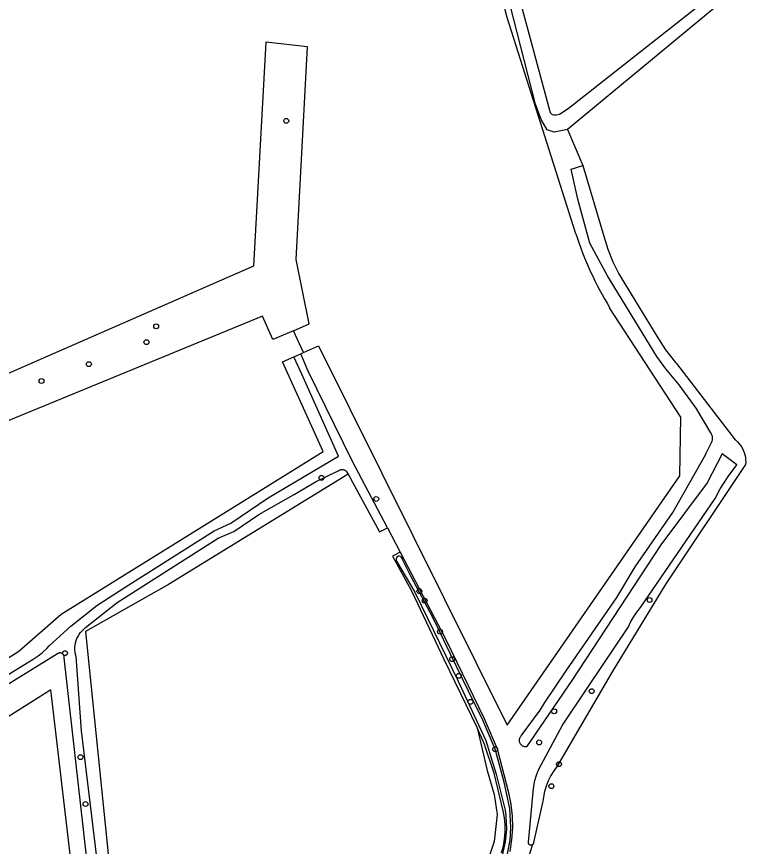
# Model space of a CAD drawing. Extents: x 162722 to 165099, y 384721 to 386283.
# Drawn here: x 164285.4 to 164435.6, y 385118.1 to 385284.2 of the extents above; entities that cross this region are included whole.
import ezdxf

# ---------------------------------------------------------------- set-up
doc = ezdxf.new("R2010")
doc.units = 0
for name, color, linetype in [('IMGEO_Boom', 7, 'Continuous'), ('IMGEO_Gemengd_bos', 7, 'Continuous'), ('IMGEO_Grasland_agrarisch', 7, 'Continuous'), ('IMGEO_Grasland_overig', 7, 'Continuous'), ('IMGEO_Waterloop', 7, 'Continuous')]:
    doc.layers.add(name, color=color, linetype=linetype)

msp = doc.modelspace()

# ---------------------------------------------------------------- linework, layer by layer
at = {"layer": 'IMGEO_Boom'}
for centre in [(164339.34, 385263.29), (164313.32, 385222.16), (164311.36, 385219), (164299.85, 385214.59), (164290.38, 385211.23), (164346.4, 385191.85), (164357.35, 385187.62), (164365.98, 385169.16), (164367.02, 385167.26), (164412.04, 385167.38), (164370.09, 385161.04), (164295.06, 385156.75), (164372.54, 385155.54), (164373.86, 385152.2), (164400.45, 385149.14), (164376.21, 385147), (164392.93, 385145.11), (164389.94, 385138.88), (164381.14, 385137.54), (164298.16, 385135.94), (164393.92, 385134.53), (164392.39, 385130.12), (164299.18, 385126.54)]:
    msp.add_circle(centre, 0.489, dxfattribs=at)
at = {"layer": 'IMGEO_Gemengd_bos'}
for points in [[(164397.27, 385240.68), (164383.52, 385283.96), (164378.51, 385303.3), (164346.33, 385289.93), (164346.15, 385291.54)], [(164395.63, 385261.59), (164398.7, 385254.34)], [(164342.8, 385216.92), (164345.8, 385218.28), (164383.55, 385142.31), (164418.12, 385192.21), (164418.32, 385203.98), (164404.05, 385225.9)], [(164342.24, 385216.67), (164342.8, 385216.92)], [(164359.57, 385181.85), (164362.12, 385176.97)], [(164362.12, 385176.97), (164371.25, 385159.5), (164378.93, 385143.65), (164381.57, 385137.57), (164383.8, 385128.87), (164383.81, 385128.82), (164384.29, 385126.5), (164384.55, 385124.15), (164384.6, 385121.78), (164384.44, 385119.42), (164384.07, 385117.08)], [(164377.57, 385141.8), (164379.55, 385133.26), (164380.95, 385128.44), (164381.55, 385124.43), (164380.95, 385119.02), (164376.74, 385106.58), (164370.13, 385086.22)], [(164382.41, 385116.76), (164382.79, 385118.14), (164383.04, 385119.54), (164383.16, 385120.96), (164383.16, 385122.39), (164383.02, 385123.81), (164382.77, 385125.21), (164382.39, 385126.56), (164380.95, 385132.71), (164378.96, 385138.69), (164377.57, 385141.8)], [(164388.64, 385118.42), (164381.65, 385096.81), (164383.05, 385095.45), (164386.68, 385091.89), (164388.24, 385090.42)]]:
    msp.add_lwpolyline(points, dxfattribs=at)
msp.add_arc((164465.15, 385262.88), 71.42, 198.1077, 211.1797, dxfattribs=at)
at = {"layer": 'IMGEO_Grasland_agrarisch'}
msp.add_lwpolyline([(164342.8, 385216.92), (164340.77, 385221.28)], dxfattribs=at)
at = {"layer": 'IMGEO_Grasland_overig'}
for points in [[(164340.77, 385221.28), (164343.9, 385222.64), (164341.32, 385235.52), (164343.58, 385278.11), (164335.24, 385279.06), (164332.81, 385234.21), (164276.04, 385209.41), (164269.93, 385204.62), (164201.37, 385175.67), (164210.46, 385264.87), (164255.72, 385265.96), (164258.91, 385289.28), (164301.34, 385288.31), (164341.47, 385287.14), (164341.48, 385289.48)], [(164340.77, 385221.28), (164336.68, 385219.5), (164334.56, 385224.22), (164237.51, 385184.33), (164244.01, 385128.16)], [(164252.48, 385133.34), (164251.58, 385135.35), (164285.82, 385157.18), (164294.31, 385164.54), (164346.7, 385197.08), (164338.62, 385215.04), (164340.88, 385216.06)], [(164351.7, 385192.55), (164315.8, 385170.52), (164299.2, 385161.1), (164306.73, 385087.1), (164304.64, 385086.72)], [(164362.12, 385176.97), (164360.63, 385176.15), (164364.4, 385169.21), (164370.85, 385155.53), (164377.5, 385141.93), (164377.57, 385141.8)], [(164244.01, 385128.16), (164244.69, 385122.21), (164221.69, 385107.99), (164230.18, 385052.07), (164300.52, 385079.04), (164292.21, 385149.4), (164255.66, 385126.31), (164253.22, 385131.71)]]:
    msp.add_lwpolyline(points, dxfattribs=at)
at = {"layer": 'IMGEO_Waterloop'}
for points in [[(164381.35, 385305.06), (164391.98, 385265.46), (164392.15, 385264.94), (164392.54, 385264.58), (164392.91, 385264.49), (164393.38, 385264.5), (164394.04, 385264.64), (164395.73, 385265.79), (164420.47, 385285.26), (164446.57, 385306.58), (164465.97, 385321.69)], [(164467.51, 385319.33), (164467.31, 385319.65), (164467.12, 385319.8), (164466.83, 385319.77), (164466.36, 385319.46), (164438.08, 385296.76), (164395.63, 385261.59)], [(164395.63, 385261.59), (164392.95, 385261.02), (164391.52, 385261.51), (164390.33, 385263.57), (164389.18, 385266.63), (164379.64, 385304.26), (164378.63, 385304.37), (164366.73, 385299.73), (164346.53, 385290.59), (164346.15, 385291.54)], [(164388.64, 385118.42), (164388.6, 385118.39), (164388.57, 385118.37), (164388.53, 385118.35), (164388.49, 385118.33), (164388.45, 385118.31), (164388.4, 385118.3), (164388.36, 385118.29), (164388.31, 385118.29), (164388.27, 385118.29), (164388.22, 385118.3), (164388.18, 385118.31), (164388.14, 385118.32), (164388.1, 385118.34), (164388.05, 385118.35), (164388.02, 385118.38), (164387.98, 385118.41), (164387.95, 385118.44), (164387.92, 385118.47), (164387.89, 385118.5), (164387.87, 385118.54), (164387.85, 385118.58), (164387.83, 385118.62), (164387.82, 385118.67), (164387.81, 385118.71), (164387.8, 385118.75), (164387.8, 385118.8), (164387.8, 385118.84), (164387.81, 385118.89), (164388.73, 385128.99), (164388.85, 385130.11), (164389.08, 385131.23), (164389.4, 385132.32), (164389.82, 385133.38), (164390.33, 385134.4), (164394.63, 385142.32), (164399.75, 385150.04), (164407.79, 385162.02), (164408.22, 385162.95), (164408.8, 385163.98), (164409.47, 385164.96), (164410.22, 385165.87), (164425.16, 385187.68), (164426.19, 385189.65), (164427.74, 385192.1), (164429.51, 385194.42), (164426.55, 385196.67), (164423.57, 385190.82), (164414.28, 385178.44), (164396.5, 385151.26), (164387.41, 385137.99), (164387.33, 385137.99), (164387.22, 385137.99), (164387.1, 385138.01), (164386.98, 385138.03), (164386.87, 385138.06), (164386.76, 385138.11), (164386.66, 385138.16), (164386.56, 385138.22), (164386.46, 385138.29), (164386.38, 385138.37), (164386.3, 385138.46), (164386.23, 385138.55), (164386.16, 385138.65), (164386.11, 385138.76), (164386.07, 385138.87), (164386.03, 385138.98), (164386.01, 385139.09), (164385.99, 385139.21), (164385.99, 385139.33), (164386, 385139.45), (164386.02, 385139.56), (164386.05, 385139.68), (164386.08, 385139.79), (164386.13, 385139.9), (164386.19, 385140), (164386.26, 385140.09), (164386.33, 385140.18), (164390.17, 385145.37), (164391.07, 385146.87), (164395.5, 385153.42), (164405.47, 385167.89), (164409.15, 385174.03), (164416.68, 385184.92), (164423.21, 385196.45), (164423.38, 385196.8), (164424.36, 385198.76), (164424.44, 385198.92), (164424.51, 385199.08), (164424.56, 385199.24), (164424.6, 385199.41), (164424.62, 385199.58), (164424.63, 385199.76), (164424.62, 385199.93), (164424.6, 385200.1), (164424.56, 385200.27), (164424.5, 385200.44), (164424.43, 385200.6), (164424.35, 385200.75), (164424.29, 385200.85), (164421.35, 385205.79), (164417.98, 385210.45), (164415.27, 385213.65), (164413.51, 385216.14), (164403.59, 385232.26), (164400.06, 385238.81), (164397.7, 385247.61), (164396.38, 385253.61), (164398.7, 385254.34)], [(164398.7, 385254.34), (164402.9, 385240.24), (164403.67, 385237.62), (164404.67, 385235.08), (164405.89, 385232.65), (164406.89, 385230.99), (164413.46, 385220.19), (164415.22, 385217.49), (164417.22, 385214.95), (164417.41, 385214.73), (164427.17, 385202.06), (164429.19, 385199.45), (164429.27, 385199.38), (164429.64, 385199.04), (164429.98, 385198.67), (164430.28, 385198.27), (164430.55, 385197.85), (164430.77, 385197.41), (164430.96, 385196.94), (164431.1, 385196.47), (164431.2, 385195.98), (164431.26, 385195.48), (164431.27, 385194.98), (164431.24, 385194.48), (164430.57, 385193.49), (164415.26, 385170.64), (164404.56, 385153.04), (164393.53, 385134.12), (164392.85, 385133.21), (164392.25, 385132.23), (164391.74, 385131.2), (164391.33, 385130.13), (164391.01, 385129.03), (164390.79, 385127.91), (164390.7, 385127.15), (164388.8, 385118.83), (164388.8, 385118.78), (164388.8, 385118.73), (164388.79, 385118.69), (164388.78, 385118.65), (164388.76, 385118.6), (164388.75, 385118.56), (164388.72, 385118.53), (164388.7, 385118.49), (164388.67, 385118.45), (164388.64, 385118.42)], [(164252.48, 385133.34), (164288.71, 385155.57), (164289.67, 385156.19), (164290.58, 385156.88), (164291.42, 385157.66), (164291.93, 385158.2), (164296.21, 385162.18), (164301.47, 385166.31), (164307.08, 385169.96), (164324.9, 385181.21), (164328.26, 385182.77), (164335.69, 385187.86), (164349.82, 385196.17), (164342.47, 385212.62), (164340.88, 385216.06)], [(164340.88, 385216.06), (164342.24, 385216.67)], [(164359.57, 385181.85), (164352.56, 385195.24), (164343.75, 385213.22), (164342.24, 385216.67)], [(164301.68, 385113.66), (164298.38, 385141.17), (164297.3, 385156.06), (164297.18, 385156.48), (164297.1, 385156.94), (164297.06, 385157.41), (164297.05, 385157.88), (164297.1, 385158.34), (164297.18, 385158.8), (164297.3, 385159.26), (164297.46, 385159.69), (164297.67, 385160.11), (164297.9, 385160.52), (164298.18, 385160.9), (164298.48, 385161.25), (164298.82, 385161.58), (164299.18, 385161.87), (164305.49, 385166.89), (164325.73, 385179.74), (164328.83, 385181.12), (164333.82, 385184.48), (164340.79, 385188.42), (164340.91, 385188.5), (164345.21, 385191.06), (164349.73, 385193.22), (164349.78, 385193.26), (164349.88, 385193.32), (164349.98, 385193.38), (164350.08, 385193.42), (164350.19, 385193.46), (164350.3, 385193.48), (164350.41, 385193.5), (164350.52, 385193.5), (164350.64, 385193.5), (164350.75, 385193.48), (164350.86, 385193.46), (164350.97, 385193.42), (164351.07, 385193.38), (164351.17, 385193.32), (164351.27, 385193.26), (164351.35, 385193.19), (164351.7, 385192.55)], [(164351.7, 385192.55), (164357.97, 385181.03), (164359.57, 385181.85)], [(164379.72, 385100.34), (164383.67, 385116.91), (164384.11, 385119.33), (164384.27, 385121.82), (164384.07, 385125.66), (164382.96, 385130.9), (164381.29, 385137.07), (164381.14, 385137.54), (164378.69, 385143.32), (164375.79, 385149.14), (164372.23, 385156.53), (164370.09, 385161.04), (164368.67, 385163.91), (164364.31, 385172), (164362.62, 385175.52), (164362.54, 385175.68)], [(164361.42, 385175.17), (164365.09, 385168.93), (164373.77, 385151.17), (164379.27, 385139.26), (164381.35, 385132.52), (164383.11, 385125.32), (164383.28, 385124.19), (164383.41, 385121.48), (164383.17, 385118.96), (164382.29, 385115.03), (164380.64, 385108.4), (164378.65, 385100.63)], [(164302.71, 385086.46), (164294.91, 385155.79), (164294.92, 385155.87), (164294.93, 385155.94), (164294.92, 385156.02), (164294.91, 385156.09), (164294.9, 385156.17), (164294.88, 385156.24), (164294.85, 385156.31), (164294.82, 385156.38), (164294.77, 385156.44), (164294.73, 385156.5), (164294.68, 385156.55), (164294.62, 385156.6), (164294.56, 385156.65), (164294.5, 385156.69), (164294.43, 385156.72), (164294.36, 385156.75), (164294.29, 385156.77), (164294.22, 385156.79), (164294.14, 385156.8), (164294.07, 385156.8), (164293.99, 385156.79), (164293.92, 385156.78), (164293.85, 385156.76), (164293.77, 385156.74), (164293.71, 385156.71), (164293.64, 385156.67), (164293.59, 385156.64), (164271.47, 385142.98)]]:
    msp.add_lwpolyline(points, dxfattribs=at)
for centre, radius, start, end in [((164362.09, 385175.55), 0.765, 159.2724, 209.4029), ((164361.9, 385175.6), 0.575, 55.544, 157.177), ((164361.39, 385175.1), 1.29, 26.9128, 49.1813)]:
    msp.add_arc(centre, radius, start, end, dxfattribs=at)

doc.saveas('drawing.dxf')
